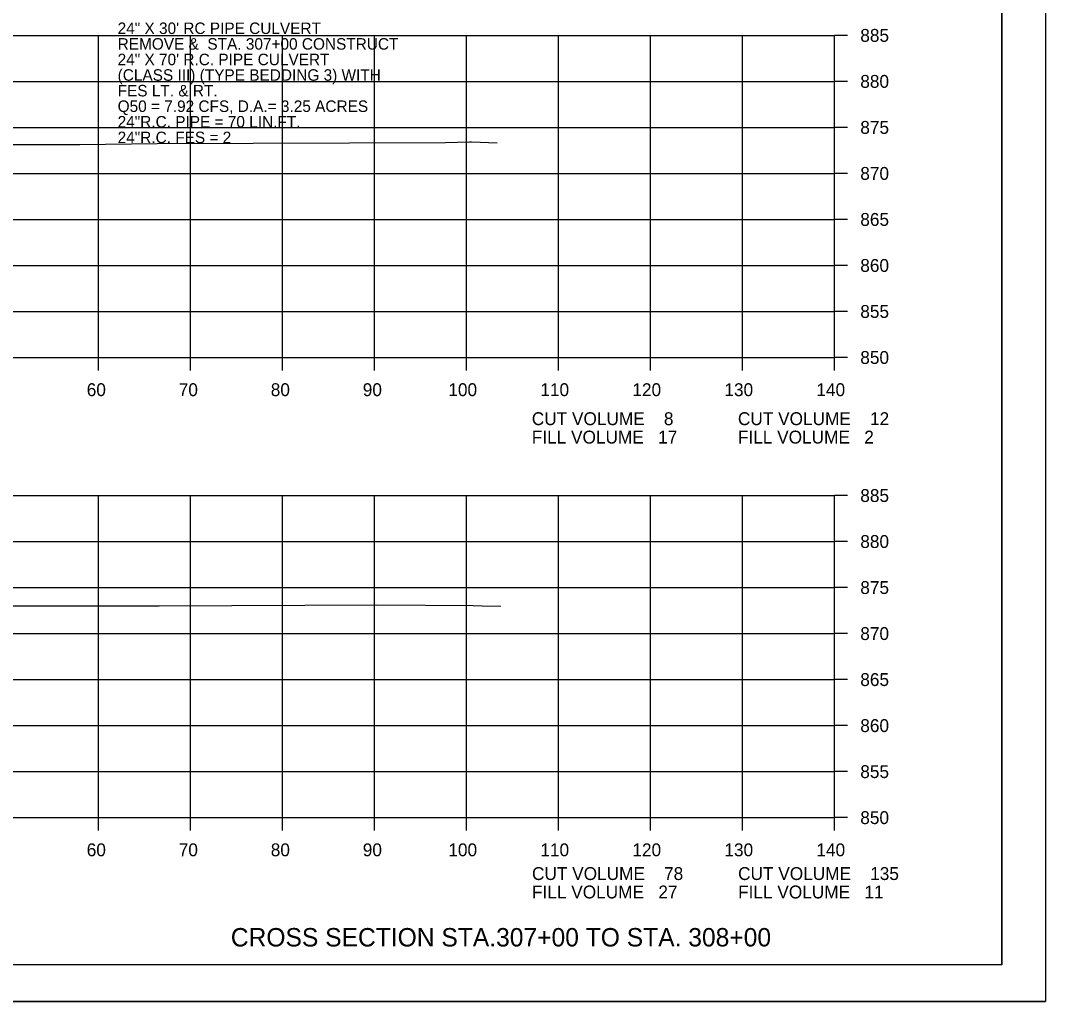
# Model space of a CAD drawing. Extents: x 1486524 to 1499135, y 326561 to 337924.
# Drawn here: x 1489034.4 to 1489145.8, y 334486 to 334592.6 of the extents above; entities that cross this region are included whole.
import ezdxf

# ---------------------------------------------------------------- set-up
doc = ezdxf.new("R2010")
doc.units = 0
for name, color, linetype in [('E_Const Align', 7, 'Continuous'), ('E_Const Align Station', 7, 'Continuous'), ('E_Ownership Information', 7, 'Continuous'), ('E_Property Line', 7, 'Continuous'), ('E_Proposed ROW Fig Annot', 7, 'Continuous'), ('E_Quarter Calls', 7, 'Continuous'), ('E_Tract Number', 7, 'Continuous')]:
    doc.layers.add(name, color=color, linetype=linetype)

msp = doc.modelspace()

# ---------------------------------------------------------------- linework, layer by layer
at = {"layer": 'E_Const Align'}
for p, q in [((1489122.89, 334555.99), (1489122.89, 334590.99)), ((1489124.29, 334590.99), (1489122.89, 334590.99)), ((1489124.29, 334585.99), (1489122.89, 334585.99)), ((1489124.29, 334580.99), (1489122.89, 334580.99)), ((1489124.29, 334575.99), (1489122.89, 334575.99)), ((1489124.29, 334570.99), (1489122.89, 334570.99)), ((1489124.29, 334565.99), (1489122.89, 334565.99)), ((1489124.29, 334560.99), (1489122.89, 334560.99)), ((1488842.89, 334555.99), (1489122.89, 334555.99)), ((1489042.89, 334554.59), (1489042.89, 334555.99)), ((1489052.89, 334554.59), (1489052.89, 334555.99)), ((1489062.89, 334554.59), (1489062.89, 334555.99)), ((1489072.89, 334554.59), (1489072.89, 334555.99)), ((1489082.89, 334554.59), (1489082.89, 334555.99)), ((1489092.89, 334554.59), (1489092.89, 334555.99)), ((1489102.89, 334554.59), (1489102.89, 334555.99)), ((1489112.89, 334554.59), (1489112.89, 334555.99)), ((1489122.89, 334554.59), (1489122.89, 334555.99)), ((1489124.29, 334555.99), (1489122.89, 334555.99)), ((1489122.89, 334505.99), (1489122.89, 334540.99)), ((1489124.29, 334540.99), (1489122.89, 334540.99)), ((1489124.29, 334535.99), (1489122.89, 334535.99)), ((1489124.29, 334530.99), (1489122.89, 334530.99)), ((1489124.29, 334525.99), (1489122.89, 334525.99)), ((1489124.29, 334520.99), (1489122.89, 334520.99)), ((1489124.29, 334515.99), (1489122.89, 334515.99)), ((1489124.29, 334510.99), (1489122.89, 334510.99)), ((1488842.89, 334505.99), (1489122.89, 334505.99)), ((1489042.89, 334504.59), (1489042.89, 334505.99)), ((1489052.89, 334504.59), (1489052.89, 334505.99)), ((1489062.89, 334504.59), (1489062.89, 334505.99)), ((1489072.89, 334504.59), (1489072.89, 334505.99)), ((1489082.89, 334504.59), (1489082.89, 334505.99)), ((1489092.89, 334504.59), (1489092.89, 334505.99)), ((1489102.89, 334504.59), (1489102.89, 334505.99)), ((1489112.89, 334504.59), (1489112.89, 334505.99)), ((1489122.89, 334504.59), (1489122.89, 334505.99)), ((1489124.29, 334505.99), (1489122.89, 334505.99))]:
    msp.add_line(p, q, dxfattribs=at)
at = {"layer": 'E_Ownership Information'}
for p, q in [((1488842.89, 334590.99), (1489122.89, 334590.99)), ((1489042.89, 334555.99), (1489042.89, 334590.99)), ((1489052.89, 334555.99), (1489052.89, 334590.99)), ((1489062.89, 334555.99), (1489062.89, 334590.99)), ((1489072.89, 334555.99), (1489072.89, 334590.99)), ((1489082.89, 334555.99), (1489082.89, 334590.99)), ((1489092.89, 334555.99), (1489092.89, 334590.99)), ((1489102.89, 334555.99), (1489102.89, 334590.99)), ((1489112.89, 334555.99), (1489112.89, 334590.99)), ((1489122.89, 334555.99), (1489122.89, 334590.99)), ((1488842.89, 334585.99), (1489122.89, 334585.99)), ((1488842.89, 334580.99), (1489122.89, 334580.99)), ((1488842.89, 334575.99), (1489122.89, 334575.99)), ((1488842.89, 334570.99), (1489122.89, 334570.99)), ((1488842.89, 334565.99), (1489122.89, 334565.99)), ((1488842.89, 334560.99), (1489122.89, 334560.99)), ((1488842.89, 334555.99), (1489122.89, 334555.99)), ((1488842.89, 334540.99), (1489122.89, 334540.99)), ((1489042.89, 334505.99), (1489042.89, 334540.99)), ((1489052.89, 334505.99), (1489052.89, 334540.99)), ((1489062.89, 334505.99), (1489062.89, 334540.99)), ((1489072.89, 334505.99), (1489072.89, 334540.99)), ((1489082.89, 334505.99), (1489082.89, 334540.99)), ((1489092.89, 334505.99), (1489092.89, 334540.99)), ((1489102.89, 334505.99), (1489102.89, 334540.99)), ((1489112.89, 334505.99), (1489112.89, 334540.99)), ((1489122.89, 334505.99), (1489122.89, 334540.99)), ((1488842.89, 334535.99), (1489122.89, 334535.99)), ((1488842.89, 334530.99), (1489122.89, 334530.99)), ((1488842.89, 334525.99), (1489122.89, 334525.99)), ((1488842.89, 334520.99), (1489122.89, 334520.99)), ((1488842.89, 334515.99), (1489122.89, 334515.99)), ((1488842.89, 334510.99), (1489122.89, 334510.99)), ((1488842.89, 334505.99), (1489122.89, 334505.99))]:
    msp.add_line(p, q, dxfattribs=at)
at = {"layer": 'E_Property Line'}
for q in [(1489141.07, 334695.45), (1488824.89, 334489.99)]:
    msp.add_line((1489141.07, 334489.99), q, dxfattribs=at)
at = {"layer": 'E_Quarter Calls'}
msp.add_line((1488812.48, 334486.01), (1489145.82, 334486.01), dxfattribs=at)
for points in [[(1488812.48, 334699.35), (1489145.82, 334699.35), (1489145.82, 334486.01), (1488812.48, 334486.01)], [(1489058.81, 334695.45), (1489058.81, 334685.57), (1489094.54, 334685.57), (1489094.54, 334682.65), (1489117.74, 334682.65), (1489117.74, 334658.32), (1489141.07, 334658.32), (1489141.07, 334489.99), (1488824.89, 334489.99), (1488824.89, 334695.45)]]:
    msp.add_lwpolyline(points, close=True, dxfattribs=at)
at = {"layer": 'E_Tract Number'}
for points in [[(1489017.3, 334579.13), (1489040.86, 334579.13), (1489049.26, 334579.24), (1489080.62, 334579.35), (1489083.22, 334579.41), (1489083.45, 334579.41), (1489086.24, 334579.31)], [(1489021.91, 334529.02), (1489049.51, 334528.99), (1489073.23, 334529.1), (1489083.62, 334529.05), (1489084.59, 334529.02), (1489086.62, 334528.96)]]:
    msp.add_lwpolyline(points, dxfattribs=at)

# ---------------------------------------------------------------- texts
at = {"layer": 'E_Const Align Station'}
for s, p in [('885', (1489125.69, 334590.29)), ('880', (1489125.69, 334585.29)), ('875', (1489125.69, 334580.29)), ('870', (1489125.69, 334575.29)), ('865', (1489125.69, 334570.29)), ('860', (1489125.69, 334565.29)), ('855', (1489125.69, 334560.29)), ('850', (1489125.69, 334555.29)), ('60', (1489041.62, 334551.79)), ('70', (1489051.62, 334551.79)), ('80', (1489061.62, 334551.79)), ('90', (1489071.62, 334551.79)), ('100', (1489080.92, 334551.79)), ('110', (1489090.92, 334551.79)), ('120', (1489100.92, 334551.79)), ('130', (1489110.92, 334551.79)), ('140', (1489120.92, 334551.79)), ('CUT VOLUME    8', (1489089.99, 334548.64)), ('CUT VOLUME    12', (1489112.39, 334548.64)), ('FILL VOLUME   17', (1489089.99, 334546.64)), ('FILL VOLUME   2', (1489112.39, 334546.64)), ('885', (1489125.69, 334540.29)), ('880', (1489125.69, 334535.29)), ('875', (1489125.69, 334530.29)), ('870', (1489125.69, 334525.29)), ('865', (1489125.69, 334520.29)), ('860', (1489125.69, 334515.29)), ('855', (1489125.69, 334510.29)), ('850', (1489125.69, 334505.29)), ('60', (1489041.62, 334501.79)), ('70', (1489051.62, 334501.79)), ('80', (1489061.62, 334501.79)), ('90', (1489071.62, 334501.79)), ('100', (1489080.92, 334501.79)), ('110', (1489090.92, 334501.79)), ('120', (1489100.92, 334501.79)), ('130', (1489110.92, 334501.79)), ('140', (1489120.92, 334501.79)), ('CUT VOLUME    78', (1489090.01, 334499.21)), ('CUT VOLUME    135', (1489112.41, 334499.21)), ('FILL VOLUME   27', (1489090.01, 334497.21)), ('FILL VOLUME   11', (1489112.41, 334497.21))]:
    msp.add_text(s, height=1.4, dxfattribs=at).set_placement(p)
at = {"layer": 'E_Proposed ROW Fig Annot'}
for s, height, p in [('24" X 30\' RC PIPE CULVERT', 1.25, (1489044.98, 334591.14)), ('REMOVE &  STA. 307+00 CONSTRUCT', 1.25, (1489044.98, 334589.44)), ('24" X 70\' R.C. PIPE CULVERT', 1.25, (1489044.98, 334587.75)), ('(CLASS III) (TYPE BEDDING 3) WITH', 1.25, (1489044.98, 334586.06)), ('FES LT. & RT.', 1.25, (1489044.98, 334584.36)), ('Q50 = 7.92 CFS, D.A.= 3.25 ACRES', 1.25, (1489044.98, 334582.67)), ('24"R.C. PIPE = 70 LIN.FT.', 1.25, (1489044.98, 334580.98)), ('24"R.C. FES = 2', 1.25, (1489044.98, 334579.28)), ('CROSS SECTION STA.307+00 TO STA. 308+00', 2, (1489057.28, 334491.99))]:
    msp.add_text(s, height=height, dxfattribs=at).set_placement(p)

doc.saveas('drawing.dxf')
